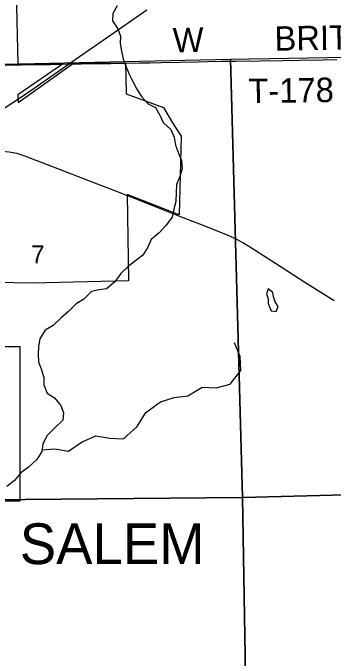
# Model space of a CAD drawing. Extents: x 1985906 to 2360102, y 891258 to 1222054.
# Drawn here: x 2078455 to 2082381, y 1076342 to 1084252 of the extents above; entities that cross this region are included whole.
import ezdxf

# ---------------------------------------------------------------- set-up
doc = ezdxf.new("R2010")
doc.units = 0
for name, color, linetype in [('GM_X_City_Street', 7, 'Continuous'), ('GM_X_Corporation', 7, 'Continuous'), ('GM_X_Corporation_Text', 7, 'Continuous'), ('GM_X_Minor_Lake', 7, 'Continuous'), ('GM_X_Minor_River', 7, 'Continuous'), ('GM_X_Rail_Line', 7, 'Continuous'), ('GM_X_Section', 7, 'Continuous'), ('GM_X_Section_Text', 7, 'Continuous'), ('GM_X_State_Route', 7, 'Continuous'), ('GM_X_Township_Road', 7, 'Continuous'), ('GM_X_Township_Road_Text', 7, 'Continuous')]:
    doc.layers.add(name, color=color, linetype=linetype)

msp = doc.modelspace()

# ---------------------------------------------------------------- linework, layer by layer
at = {"layer": 'GM_X_City_Street'}
msp.add_lwpolyline([(2078132, 1083607.1), (2078241.7, 1083609.5), (2078360.9, 1083612.7), (2078463.6, 1083614.3)], dxfattribs=at)
at = {"layer": 'GM_X_Corporation'}
for points in [[(2078485.8, 1084862.2), (2078514.6, 1083629), (2079074.6, 1083633.5), (2078517.5, 1083247.4), (2078518.2, 1083154.5), (2079198.5, 1083634.4), (2079835.3, 1083639.2), (2079843.8, 1083261.7), (2080299.8, 1083093.9), (2080410.2, 1082905.7), (2080519.3, 1082741.1), (2080495.6, 1081775.7), (2079855.9, 1082026.8), (2079872.1, 1080966), (2078696, 1080938.1), (2075235.4, 1080999)], [(2076888.4, 1080160.9), (2078538.9, 1080160.6), (2078538.6, 1078264.5), (2074776.8, 1078265.1)]]:
    msp.add_lwpolyline(points, dxfattribs=at)
at = {"layer": 'GM_X_Minor_Lake'}
for points in [[(2081644.1, 1080825.7), (2081586.4, 1080868.7), (2081565.5, 1080806.7), (2081584.7, 1080748.2), (2081585.9, 1080687.9), (2081622.7, 1080599.1)], [(2081622.7, 1080599.1), (2081682.9, 1080590.3), (2081705.8, 1080652.2), (2081670.5, 1080708.9), (2081649.3, 1080769.4), (2081644.1, 1080825.7), (2081586.4, 1080868.7), (2081565.5, 1080806.7), (2081584.7, 1080748.2), (2081585.9, 1080687.9), (2081622.7, 1080599.1)], [(2081622.7, 1080599.1), (2081682.9, 1080590.3), (2081705.8, 1080652.2), (2081670.5, 1080708.9), (2081649.3, 1080769.4), (2081644.1, 1080825.7)]]:
    msp.add_lwpolyline(points, dxfattribs=at)
at = {"layer": 'GM_X_Minor_River'}
for points in [[(2079734.3, 1084339.7), (2079680.7, 1084246), (2079675.4, 1084153.7), (2079742.3, 1084058.4), (2079773.1, 1083965.6), (2079771.8, 1083875.3), (2079788.6, 1083782.7), (2079807.3, 1083690.1), (2079840.1, 1083597.2), (2079878.9, 1083500.3), (2079923.8, 1083409.3), (2079974.7, 1083318.3), (2080033.6, 1083227.1), (2080112.7, 1083135.7), (2080204.5, 1083094.3), (2080255.3, 1082999.2), (2080296.2, 1082908.3), (2080391.3, 1082820.7), (2080432.2, 1082727.7), (2080448.9, 1082631.1), (2080487.6, 1082534.2), (2080522.5, 1082443.4), (2080529, 1082338.8), (2080501.6, 1082244.8), (2080460, 1082149), (2080456.6, 1082048.6), (2080453, 1081940.2), (2080429.5, 1081844.1), (2080406, 1081746), (2080330.3, 1081646.6), (2080246.7, 1081557.4), (2080149.1, 1081472.3), (2080109.6, 1081378.5), (2080049.9, 1081280.9), (2079958.6, 1081213.8), (2079867.2, 1081144.7), (2079777.6, 1081055.6)], [(2079777.6, 1081055.6), (2079703.8, 1080954.1), (2079604.2, 1080869.1), (2079513.7, 1080858.2), (2079417, 1080837.4), (2079323.2, 1080742.3), (2079230, 1080685.3), (2079140.3, 1080594.1), (2079046.8, 1080515.1), (2078947, 1080420), (2078851.8, 1080363), (2078786, 1080255.4), (2078770.6, 1080161.3), (2078765.3, 1080069), (2078767.9, 1079974.5), (2078804.7, 1079877.6), (2078833.5, 1079782.9), (2078836.2, 1079690.5), (2078874.9, 1079591.5), (2078966.5, 1079534.1), (2079041.5, 1079440.7), (2079076.3, 1079349.9), (2079067, 1079259.6), (2078965.2, 1079162.6), (2078869.4, 1079065.4), (2078823.7, 1078963.6), (2078808.4, 1078873.5), (2078750.8, 1078775.8), (2078647, 1078684.8), (2078551.6, 1078611.8), (2078473.9, 1078518.5), (2078380.5, 1078445.4)], [(2078812, 1078894.8), (2078967.6, 1078909.5), (2079137.8, 1078879.1), (2079306.2, 1078993.3), (2079473.9, 1079067.4), (2079644.2, 1079039), (2079810.8, 1079028.8), (2079979.7, 1079183.1), (2080086.5, 1079352.4), (2080263.1, 1079482.6), (2080432.6, 1079538.6), (2080601.6, 1079556.4), (2080775.9, 1079664.5), (2080946.4, 1079654.2), (2081119.8, 1079702.1), (2081250.7, 1079867), (2081241.1, 1080037.9), (2081171.2, 1080205.5)]]:
    msp.add_lwpolyline(points, dxfattribs=at)
at = {"layer": 'GM_X_Rail_Line'}
msp.add_lwpolyline([(2073943.9, 1080702.1), (2074084.4, 1080773.7), (2074328.3, 1080901.8), (2074566, 1081028.2), (2074916.8, 1081214.5), (2075338, 1081437.2), (2075832, 1081699.5), (2076382.5, 1081991.6), (2076728.8, 1082175.6), (2077128.2, 1082387.1), (2077538.3, 1082605.3), (2077684.8, 1082685.3), (2077808.5, 1082755.7), (2077958.4, 1082840.8), (2078160.3, 1082963.3), (2078428.9, 1083136.2), (2078559.8, 1083222.9), (2078715.3, 1083329.2), (2078973.2, 1083507.6), (2079219.3, 1083678.8), (2079603.7, 1083945.6), (2080096.5, 1084288.6)], dxfattribs=at)
at = {"layer": 'GM_X_Section'}
for points in [[(2081121.8, 1083685.8), (2086360.8, 1083775.4), (2086468.8, 1078446.5), (2081270.1, 1078309.1)], [(2081121.8, 1083685.8), (2081270.1, 1078309.1), (2076381.2, 1078265.2), (2076381, 1078309.2), (2076307.2, 1083578.2)], [(2081270.1, 1078309.1), (2086468.8, 1078446.5), (2086608.7, 1073143.9), (2081360.2, 1072978.2)], [(2076381.2, 1078265.2), (2081270.1, 1078309.1), (2081360.2, 1072978.2), (2076439.2, 1072954.2)]]:
    msp.add_lwpolyline(points, close=True, dxfattribs=at)
at = {"layer": 'GM_X_State_Route'}
for points in [[(2078480.7, 1082532.9), (2078460, 1082537.1), (2078409.4, 1082545.5), (2078329, 1082554), (2077974.5, 1082581.1), (2077802.3, 1082596.1), (2077655.8, 1082610.5), (2077565, 1082619.4), (2077467.3, 1082628.7), (2077369.4, 1082638), (2077319.3, 1082642.3), (2077141, 1082657.5), (2077112.3, 1082660.2), (2077086, 1082662.5)], [(2079852, 1082011.8), (2079715.8, 1082065.2), (2079441.2, 1082171.2), (2078951.8, 1082359.7), (2078750.9, 1082437.9), (2078730, 1082446.2), (2078615.2, 1082492.2), (2078553.5, 1082513.7), (2078508.4, 1082527.2), (2078480.7, 1082532.9)], [(2080490.8, 1081759.4), (2080163.5, 1081889.4), (2079905.1, 1081991.8), (2079852, 1082011.8)], [(2082394.3, 1080721.6), (2082035.1, 1080948.1), (2081674.1, 1081179.2), (2081379.4, 1081367.3), (2081274.4, 1081434.3), (2081217.5, 1081466.5), (2081158.9, 1081495.2), (2081067, 1081533.8), (2080745.2, 1081660.2), (2080490.8, 1081759.4)]]:
    msp.add_lwpolyline(points, dxfattribs=at)
at = {"layer": 'GM_X_Township_Road'}
for points in [[(2079816.9, 1083635.9), (2080008.5, 1083639), (2080134.9, 1083640.9), (2080271.7, 1083643.7), (2080499.8, 1083648.5), (2080725, 1083654.1), (2080843.7, 1083655.1), (2081007.2, 1083658.8), (2081188.7, 1083660.7), (2081486.1, 1083666.3), (2081760.7, 1083668.2), (2081974.5, 1083672), (2082258.6, 1083677.6), (2082428.7, 1083680.4)], [(2078463.6, 1083614.3), (2078546.9, 1083614.7), (2078775.3, 1083617.6), (2078906.3, 1083621.2), (2079030.8, 1083624), (2079121, 1083625.9), (2079198.1, 1083627), (2079291.7, 1083628.3), (2079486.1, 1083631.1), (2079654.5, 1083633.5), (2079816.9, 1083635.9)]]:
    msp.add_lwpolyline(points, dxfattribs=at)

# ---------------------------------------------------------------- texts
at = {"layer": 'GM_X_Corporation_Text'}
msp.add_text('WEST SALEM', height=500, rotation=0.00001, dxfattribs=at).set_placement((2076422.2, 1077494.1))
at = {"layer": 'GM_X_Section_Text'}
msp.add_text('7', height=221, rotation=0.00001, dxfattribs=at).set_placement((2078679.4, 1081180.1))
at = {"layer": 'GM_X_Township_Road_Text'}
for s, rotation, p in [('W', 1.4442, (2080419.4, 1083765.6)), ('BRITTON', 0.91673, (2081664.7, 1083787.6)), ('T-178', 0.84182, (2081344.2, 1083144.5))]:
    msp.add_text(s, height=300, rotation=rotation, dxfattribs=at).set_placement(p)

doc.saveas('drawing.dxf')
